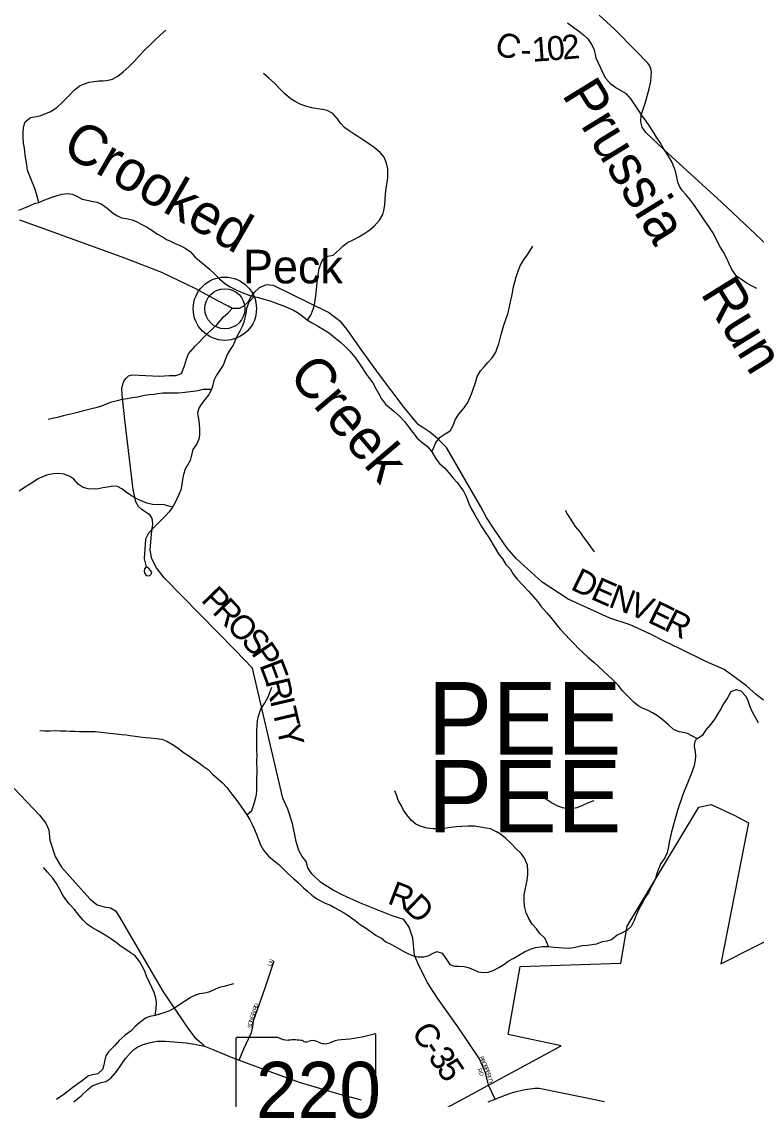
# Model space of a CAD drawing. Extents: x 1578669 to 1989827, y 208020 to 553079.
# Drawn here: x 1819546 to 1828673, y 411669 to 425058 of the extents above; entities that cross this region are included whole.
import ezdxf

# ---------------------------------------------------------------- set-up
doc = ezdxf.new("R2010")
doc.units = 0
for name, color, linetype in [('GM_X_City_Street', 7, 'Continuous'), ('GM_X_City_Street_Text', 7, 'Continuous'), ('GM_X_Corporation', 7, 'Continuous'), ('GM_X_County_Road', 7, 'Continuous'), ('GM_X_County_Road_Text', 7, 'Continuous'), ('GM_X_Minor_Lake', 7, 'Continuous'), ('GM_X_Minor_River', 7, 'Continuous'), ('GM_X_Minor_River_Text', 7, 'Continuous'), ('GM_X_State_Location', 7, 'Continuous'), ('GM_X_State_Route', 7, 'Continuous'), ('GM_X_State_Shield', 7, 'Continuous'), ('GM_X_Township_Subdivision', 7, 'Continuous'), ('GM_X_Township_Subdivision_Text', 7, 'Continuous'), ('GM_X_Township_Text', 7, 'Continuous'), ('GM_X_Unincorporated', 7, 'Continuous'), ('GM_X_Unincorporated_Location', 7, 'Continuous'), ('GM_X_Unincorporated_Text', 7, 'Continuous')]:
    doc.layers.add(name, color=color, linetype=linetype)

msp = doc.modelspace()

# ---------------------------------------------------------------- linework, layer by layer
at = {"layer": 'GM_X_City_Street'}
for points in [[(1825346, 411846), (1825306, 412001), (1825267, 412093)], [(1825428, 411673), (1825346, 411846)]]:
    msp.add_lwpolyline(points, dxfattribs=at)
at = {"layer": 'GM_X_Corporation'}
msp.add_lwpolyline([(1824732, 411514), (1826247, 412335), (1825589, 412475), (1825737, 413319), (1826989, 413362), (1827069, 413820), (1827958, 415300), (1828109, 415332), (1828395, 415198), (1828573, 415104), (1828232, 413351), (1829477, 413981)], dxfattribs=at)
at = {"layer": 'GM_X_County_Road'}
for points in [[(1829089, 422015), (1828238, 422813), (1827525, 423463), (1827297, 423680), (1827252, 423745), (1827235, 423811), (1827242, 423894), (1827294, 424058), (1827339, 424221), (1827362, 424315), (1827368, 424431), (1827360, 424472), (1827348, 424509), (1827324, 424541), (1827173, 424694), (1826910, 424962), (1826721, 425136)], [(1828762, 416629), (1828670, 416697), (1828549, 416806), (1828379, 416929), (1828270, 417010), (1828046, 417109), (1827719, 417271), (1827528, 417362), (1827350, 417454), (1827105, 417563), (1826853, 417647), (1826333, 417884), (1826012, 418096), (1825693, 418382), (1825576, 418517), (1825423, 418740), (1825320, 418899), (1825251, 419031), (1824824, 419769), (1824709, 419882), (1824615, 419958), (1824528, 420015), (1824476, 420049), (1824299, 420265), (1823979, 420687), (1823743, 421013), (1823592, 421234), (1823516, 421325), (1823359, 421444), (1822675, 421780), (1822585, 421788), (1822499, 421749), (1822434, 421691), (1822398, 421645), (1822360, 421575), (1822300, 421519), (1822248, 421492), (1822162, 421494), (1822112, 421524), (1821984, 421590), (1821704, 421742), (1821288, 421941), (1820828, 422119), (1819925, 422444), (1819525, 422590)], [(1825267, 412093), (1825235, 412171), (1824977, 412552), (1824712, 412926), (1824584, 413125), (1824469, 413362), (1824427, 413462), (1824404, 413670), (1824362, 413809), (1824294, 413905), (1824150, 413950), (1823756, 414105), (1823536, 414206), (1823418, 414267), (1823264, 414363), (1823150, 414470), (1823102, 414546), (1823080, 414624), (1823032, 414685), (1822991, 414761), (1822957, 414871), (1822910, 415098), (1822854, 415275), (1822792, 415413), (1822632, 416081), (1822415, 417024), (1822201, 417251), (1821316, 418147), (1821221, 418272), (1821163, 418382), (1821143, 418490), (1821162, 418693), (1821178, 418813), (1821172, 418863), (1821164, 418895), (1821142, 418927), (1821099, 418956), (1821041, 418998), (1820999, 419036), (1820967, 419094), (1820933, 419245), (1820828, 420109), (1820795, 420420), (1820793, 420508), (1820817, 420590), (1820841, 420626), (1820873, 420658), (1820920, 420668), (1821260, 420655), (1821384, 420662), (1821467, 420662), (1821531, 420686), (1821571, 420780), (1821595, 420864), (1821620, 420930), (1821706, 421030), (1821849, 421176), (1821973, 421292), (1822018, 421346), (1822050, 421388), (1822112, 421438), (1822162, 421494)], [(1819456, 415529), (1819770, 415199), (1819848, 415102), (1819884, 415016), (1819899, 414891), (1819965, 414688), (1820041, 414554), (1820394, 414161), (1820485, 414088), (1820573, 414060), (1820651, 414047), (1820713, 414011), (1820759, 413942), (1821307, 413007), (1821469, 412760), (1821620, 412543), (1821699, 412437), (1821776, 412372), (1821819, 412331)]]:
    msp.add_lwpolyline(points, dxfattribs=at)
at = {"layer": 'GM_X_Minor_Lake'}
for points in [[(1821088, 418279), (1821074, 418259), (1821070, 418229), (1821075, 418209), (1821087, 418191), (1821101, 418177), (1821121, 418173), (1821139, 418179), (1821155, 418193), (1821163, 418217), (1821147, 418239), (1821130, 418259), (1821112, 418275)], [(1821112, 418275), (1821107, 418282), (1821102, 418284), (1821094, 418283), (1821088, 418279)]]:
    msp.add_lwpolyline(points, dxfattribs=at)
at = {"layer": 'GM_X_Minor_River'}
for points in [[(1826327, 425042), (1826403, 424985), (1826464, 424943), (1826526, 424894), (1826579, 424844), (1826628, 424770), (1826658, 424707), (1826679, 424609), (1826766, 424423)], [(1819761, 422810), (1819734, 422918), (1819712, 422986), (1819675, 423076), (1819642, 423158), (1819621, 423214), (1819611, 423280), (1819600, 423348), (1819592, 423402), (1819581, 423486), (1819572, 423546), (1819568, 423616), (1819565, 423676), (1819571, 423746), (1819590, 423811), (1819656, 423866), (1819730, 423880), (1819784, 423893), (1819836, 423911), (1819910, 423940), (1819988, 423993), (1820047, 424048), (1820127, 424129), (1820202, 424208), (1820274, 424262), (1820326, 424285), (1820388, 424304), (1820450, 424314), (1820508, 424321), (1820560, 424323), (1820622, 424330), (1820674, 424344), (1820742, 424381), (1820810, 424432), (1820879, 424495), (1820947, 424565), (1821013, 424636), (1821074, 424701), (1821146, 424772), (1821197, 424822), (1821269, 424891), (1821337, 424952)], [(1823096, 421349), (1823140, 421412), (1823167, 421486), (1823183, 421540), (1823193, 421596), (1823202, 421649), (1823211, 421729), (1823219, 421813), (1823226, 421887), (1823234, 421942), (1823243, 421992), (1823267, 422058), (1823294, 422109), (1823348, 422145), (1823416, 422156), (1823492, 422221), (1823540, 422271), (1823595, 422314), (1823663, 422347), (1823735, 422383), (1823799, 422420), (1823871, 422471), (1823926, 422518), (1823992, 422590), (1824031, 422661), (1824047, 422711), (1824056, 422781), (1824062, 422850), (1824065, 422916), (1824075, 422990), (1824088, 423058), (1824096, 423115), (1824097, 423171), (1824093, 423229), (1824080, 423297), (1824049, 423373), (1823999, 423430), (1823926, 423492), (1823857, 423543), (1823799, 423581), (1823724, 423630), (1823666, 423668), (1823615, 423699), (1823563, 423739), (1823508, 423796), (1823472, 423850), (1823411, 423918), (1823340, 423953), (1823284, 423965), (1823222, 423974), (1823150, 423985), (1823091, 424001), (1823015, 424028), (1822944, 424064), (1822894, 424093), (1822817, 424159), (1822749, 424226), (1822692, 424288), (1822619, 424353), (1822552, 424413)], [(1828486, 421853), (1828428, 421893), (1828367, 421978), (1828334, 422047), (1828305, 422113), (1828262, 422194), (1828222, 422260), (1828193, 422315), (1828160, 422385), (1828132, 422436), (1828091, 422498), (1828016, 422607), (1827967, 422680), (1827930, 422737), (1827892, 422789), (1827853, 422840), (1827798, 422904), (1827752, 422959), (1827717, 423012), (1827697, 423062), (1827684, 423124), (1827669, 423200), (1827642, 423265), (1827622, 423315), (1827595, 423366), (1827561, 423420), (1827518, 423481), (1827475, 423555), (1827432, 423622), (1827394, 423685), (1827339, 423765), (1827294, 423832), (1827255, 423889), (1827207, 423957), (1827168, 424020), (1827117, 424095), (1827058, 424159), (1826992, 424196), (1826928, 424233), (1826865, 424282), (1826804, 424351), (1826766, 424423)], [(1819513, 422716), (1819575, 422738), (1819643, 422767), (1819709, 422796), (1819761, 422810), (1819835, 422845), (1819915, 422874), (1819989, 422899), (1820047, 422913), (1820111, 422922), (1820181, 422912), (1820232, 422891), (1820298, 422853), (1820363, 422838), (1820415, 422825), (1820481, 422813), (1820535, 422794), (1820610, 422742), (1820687, 422675), (1820737, 422643), (1820789, 422622), (1820844, 422612), (1820918, 422595), (1820976, 422571), (1821041, 422538), (1821097, 422508), (1821166, 422467), (1821236, 422416), (1821295, 422382), (1821347, 422350), (1821398, 422329), (1821456, 422303), (1821524, 422274), (1821579, 422244), (1821643, 422197), (1821698, 422137), (1821755, 422086), (1821817, 422038), (1821882, 421981), (1821945, 421921), (1822005, 421864), (1822070, 421806), (1822146, 421759), (1822205, 421731), (1822273, 421698), (1822326, 421676), (1822380, 421657), (1822434, 421641), (1822488, 421630), (1822557, 421608), (1822619, 421591), (1822686, 421568), (1822740, 421546), (1822800, 421527), (1822857, 421501)], [(1824641, 419712), (1824668, 419765), (1824690, 419831), (1824743, 419896), (1824809, 419936), (1824871, 419973), (1824905, 420041), (1824930, 420110), (1824977, 420182), (1825045, 420261), (1825087, 420324), (1825114, 420382), (1825144, 420453), (1825186, 420585), (1825206, 420648), (1825245, 420718), (1825291, 420769), (1825335, 420821), (1825392, 420882), (1825436, 420951), (1825454, 421001), (1825473, 421053), (1825487, 421105), (1825502, 421170), (1825518, 421228), (1825535, 421286), (1825559, 421359), (1825584, 421427), (1825602, 421493), (1825615, 421560), (1825631, 421628), (1825642, 421688), (1825652, 421748), (1825667, 421809), (1825690, 421887), (1825714, 421959), (1825733, 422014), (1825781, 422094), (1825824, 422157), (1825862, 422213), (1825896, 422268)], [(1828677, 421742), (1828613, 421777), (1828557, 421806), (1828486, 421853)], [(1822434, 421641), (1822369, 421573), (1822341, 421494), (1822330, 421432), (1822320, 421376), (1822307, 421325), (1822287, 421269), (1822258, 421213), (1822220, 421144), (1822196, 421088), (1822173, 421037), (1822137, 420983), (1822094, 420914), (1822070, 420844), (1822049, 420790), (1822017, 420739), (1821968, 420665), (1821936, 420598), (1821921, 420540), (1821907, 420488), (1821873, 420427), (1821828, 420367), (1821786, 420312), (1821751, 420262), (1821733, 420201), (1821742, 420117), (1821752, 420063), (1821757, 419995), (1821755, 419937), (1821752, 419883), (1821722, 419812), (1821673, 419742), (1821655, 419671), (1821642, 419607), (1821577, 419496), (1821559, 419432), (1821546, 419368), (1821536, 419306), (1821523, 419241), (1821503, 419191), (1821480, 419137), (1821454, 419084), (1821420, 419026), (1821379, 418969), (1821327, 418909), (1821256, 418840), (1821190, 418775), (1821122, 418704), (1821087, 418628), (1821082, 418565), (1821076, 418505), (1821075, 418455), (1821071, 418385), (1821094, 418283)], [(1822857, 421501), (1822923, 421474), (1822975, 421442), (1823030, 421404), (1823096, 421349), (1823147, 421319), (1823236, 421272), (1823304, 421229), (1823369, 421189), (1823447, 421126), (1823506, 421076), (1823562, 421027), (1823617, 420969), (1823688, 420886), (1823761, 420782), (1823830, 420675), (1823869, 420623), (1823907, 420569), (1823952, 420491), (1823983, 420433), (1824015, 420370), (1824064, 420306), (1824115, 420262), (1824169, 420217), (1824240, 420157), (1824301, 420088), (1824351, 420024), (1824404, 419952), (1824461, 419885), (1824517, 419835), (1824588, 419780), (1824641, 419712), (1824694, 419622), (1824738, 419569), (1824799, 419513), (1824858, 419450), (1824908, 419386), (1824957, 419332), (1825034, 419225), (1825073, 419149), (1825099, 419073), (1825134, 419003), (1825177, 418932), (1825226, 418844), (1825258, 418786), (1825303, 418714), (1825350, 418647), (1825427, 418515), (1825468, 418447), (1825517, 418382), (1825559, 418312), (1825614, 418260), (1825653, 418193), (1825701, 418131), (1825776, 418051), (1825843, 417982), (1825898, 417918), (1825956, 417851), (1826001, 417793), (1826066, 417717), (1826118, 417654), (1826165, 417598), (1826236, 417509), (1826301, 417441), (1826353, 417387), (1826414, 417322), (1826461, 417270), (1826519, 417217), (1826580, 417163), (1826653, 417100)], [(1821907, 420488), (1821803, 420487), (1821735, 420470), (1821679, 420461), (1821608, 420453), (1821542, 420446), (1821492, 420442), (1821434, 420443), (1821360, 420444), (1821302, 420442), (1821240, 420435), (1821188, 420427), (1821130, 420420), (1821073, 420414), (1820987, 420393), (1820919, 420382), (1820859, 420373), (1820797, 420363), (1820733, 420348), (1820653, 420325), (1820599, 420305), (1820539, 420280), (1820469, 420259), (1820415, 420247), (1820365, 420234), (1820299, 420220), (1820243, 420203), (1820191, 420191), (1820115, 420172), (1820063, 420159), (1819993, 420141), (1819927, 420126), (1819875, 420115)], [(1821420, 419026), (1821306, 419061), (1821248, 419054), (1821172, 419057), (1821103, 419075), (1821031, 419104), (1820976, 419128), (1820918, 419161), (1820863, 419201), (1820793, 419252), (1820738, 419282), (1820680, 419285), (1820612, 419275), (1820556, 419264), (1820500, 419255), (1820450, 419251), (1820374, 419254), (1820311, 419270), (1820251, 419311), (1820196, 419373), (1820144, 419406), (1820077, 419436), (1820005, 419443), (1819941, 419440), (1819871, 419426), (1819813, 419405), (1819745, 419372), (1819691, 419338), (1819637, 419305), (1819584, 419269), (1819516, 419226)], [(1826299, 418988), (1826326, 418935), (1826379, 418853), (1826423, 418787), (1826480, 418718), (1826521, 418656), (1826573, 418586), (1826610, 418534), (1826657, 418469)], [(1827153, 416598), (1827009, 416746), (1826958, 416809), (1826891, 416883), (1826653, 417100)], [(1822342, 415206), (1822408, 415257), (1822437, 415345), (1822453, 415404), (1822464, 415458), (1822468, 415508), (1822467, 415566), (1822468, 415658), (1822472, 415735), (1822470, 415885), (1822472, 415943), (1822469, 416007), (1822469, 416057), (1822468, 416113), (1822470, 416188), (1822469, 416252), (1822473, 416314), (1822478, 416372), (1822490, 416430), (1822519, 416515), (1822563, 416585), (1822608, 416668), (1822630, 416724), (1822655, 416791)], [(1828699, 416348), (1828660, 416414), (1828625, 416479), (1828596, 416545), (1828568, 416620), (1828545, 416672), (1828482, 416739), (1828420, 416756), (1828356, 416732), (1828313, 416659), (1828264, 416583), (1828229, 416519), (1828186, 416448), (1828154, 416396), (1828103, 416328), (1828048, 416263), (1827997, 416191), (1827939, 416148), (1827871, 416185), (1827817, 416213), (1827764, 416228), (1827712, 416235), (1827644, 416266), (1827581, 416322), (1827519, 416377), (1827446, 416434), (1827380, 416473), (1827328, 416498), (1827257, 416529), (1827205, 416557), (1827153, 416598)], [(1819772, 416250), (1819835, 416248), (1819903, 416247), (1819967, 416250), (1820021, 416248), (1820097, 416247), (1820149, 416245), (1820206, 416244), (1820264, 416240), (1820320, 416239), (1820396, 416240), (1820462, 416238), (1820534, 416231), (1820637, 416218), (1820723, 416209), (1820787, 416201), (1820844, 416196), (1820896, 416190), (1820958, 416181), (1821016, 416174), (1821086, 416166), (1821145, 416161), (1821223, 416153), (1821289, 416144), (1821352, 416119), (1821422, 416077), (1821491, 416032), (1821559, 415980), (1821610, 415947), (1821680, 415895), (1821749, 415850), (1821803, 415810), (1821862, 415769), (1821923, 415705), (1821973, 415662), (1822038, 415606), (1822094, 415544), (1822159, 415459), (1822208, 415397), (1822271, 415312), (1822342, 415206), (1822383, 415142), (1822411, 415084), (1822438, 415023), (1822467, 414951), (1822491, 414885), (1822514, 414831), (1822550, 414767), (1822615, 414692), (1822684, 414634), (1822742, 414587), (1822795, 414533), (1822854, 414477), (1822922, 414412), (1822987, 414358), (1823046, 414299), (1823096, 414255), (1823151, 414208), (1823215, 414160), (1823266, 414131), (1823318, 414105), (1823381, 414082), (1823431, 414054), (1823501, 414017), (1823566, 413977), (1823632, 413932), (1823689, 413890), (1823752, 413841), (1823818, 413801), (1823889, 413752), (1823951, 413706), (1824016, 413671), (1824072, 413627), (1824125, 413600), (1824187, 413570), (1824245, 413537), (1824302, 413503), (1824352, 413478), (1824415, 413452), (1824469, 413441), (1824543, 413441), (1824595, 413452), (1824649, 413480), (1824705, 413505), (1824771, 413484), (1824814, 413418), (1824863, 413346), (1824921, 413323), (1824971, 413325), (1825041, 413322), (1825094, 413308), (1825148, 413285), (1825216, 413253), (1825285, 413246), (1825339, 413250), (1825403, 413271), (1825473, 413308), (1825536, 413343), (1825588, 413385), (1825650, 413420), (1825720, 413461)], [(1827928, 416154), (1827902, 416104), (1827900, 416054), (1827911, 415992), (1827914, 415938), (1827910, 415884), (1827899, 415818), (1827874, 415744), (1827851, 415682), (1827825, 415616), (1827800, 415554), (1827775, 415499), (1827750, 415431), (1827732, 415379), (1827715, 415325), (1827692, 415257), (1827667, 415171), (1827649, 415111), (1827634, 415049), (1827619, 414991), (1827603, 414920), (1827590, 414864), (1827581, 414812), (1827564, 414730), (1827536, 414668), (1827481, 414594), (1827456, 414530), (1827437, 414477), (1827421, 414413), (1827396, 414359), (1827363, 414301), (1827337, 414245), (1827290, 414176), (1827249, 414100), (1827210, 414024), (1827179, 413959), (1827153, 413891), (1827118, 413817), (1827063, 413766), (1826995, 413734), (1826941, 413709), (1826872, 413650), (1826816, 413636), (1826759, 413625), (1826691, 413601)], [(1826090, 413570), (1826049, 413666), (1825978, 413736), (1825940, 413789), (1825887, 413845), (1825840, 413925), (1825812, 413987), (1825793, 414069), (1825788, 414143), (1825790, 414211), (1825801, 414273), (1825811, 414331), (1825824, 414392), (1825834, 414460), (1825835, 414510), (1825828, 414578), (1825794, 414664), (1825751, 414724), (1825684, 414787), (1825624, 414853), (1825551, 414920), (1825494, 414962), (1825444, 414993), (1825369, 415031), (1825315, 415038), (1825247, 415052), (1825171, 415063), (1825092, 415064), (1825014, 415061), (1824944, 415053), (1824878, 415046), (1824792, 415033), (1824714, 415028), (1824658, 415030), (1824583, 415039), (1824507, 415061), (1824444, 415088), (1824388, 415134), (1824331, 415203), (1824291, 415263), (1824264, 415315), (1824223, 415385), (1824205, 415438), (1824180, 415502)], [(1826038, 415410), (1826090, 415384), (1826141, 415347), (1826195, 415319), (1826259, 415296), (1826320, 415286), (1826376, 415281), (1826446, 415294), (1826516, 415324), (1826586, 415359), (1826658, 415384)], [(1821205, 412710), (1821218, 412800), (1821222, 412872), (1821215, 412928), (1821194, 412998), (1821170, 413050), (1821135, 413120), (1821100, 413198), (1821076, 413260), (1821045, 413323), (1821015, 413379), (1820958, 413451), (1820895, 413494), (1820827, 413538), (1820772, 413577), (1820720, 413617), (1820667, 413655), (1820605, 413696), (1820542, 413734), (1820492, 413761), (1820427, 413801), (1820367, 413840), (1820310, 413896), (1820260, 413955), (1820205, 414027), (1820138, 414100), (1820095, 414152), (1820057, 414204), (1820016, 414286), (1819981, 414352), (1819933, 414419), (1819868, 414491), (1819817, 414550)], [(1825720, 413461), (1825792, 413503), (1825876, 413540), (1825930, 413557), (1826014, 413570), (1826090, 413570), (1826162, 413561), (1826220, 413554), (1826273, 413550), (1826333, 413549), (1826401, 413555), (1826457, 413568), (1826507, 413580), (1826575, 413587), (1826691, 413601)], [(1822178, 413104), (1822058, 413073), (1822000, 413058), (1821938, 413031), (1821874, 413003), (1821824, 412990), (1821758, 412980), (1821706, 412965), (1821646, 412934), (1821590, 412898), (1821538, 412863), (1821459, 412810), (1821383, 412769), (1821313, 412743), (1821261, 412726), (1821205, 412710), (1821141, 412697), (1821087, 412678), (1821011, 412622), (1820959, 412573), (1820906, 412522), (1820834, 412468), (1820760, 412401), (1820699, 412336), (1820625, 412259), (1820594, 412209), (1820578, 412146), (1820567, 412096), (1820553, 412040), (1820495, 411985), (1820427, 411973), (1820377, 411960), (1820302, 411905), (1820246, 411863), (1820184, 411818), (1820128, 411775), (1820057, 411722), (1819979, 411666)]]:
    msp.add_lwpolyline(points, dxfattribs=at)
at = {"layer": 'GM_X_State_Route'}
for points in [[(1820197, 411639), (1820287, 411714), (1820366, 411788), (1820424, 411836), (1820490, 411863), (1820536, 411877), (1820591, 411893), (1820656, 411931), (1820729, 412018), (1820838, 412178), (1820898, 412248), (1820939, 412288), (1820989, 412320), (1821057, 412350), (1821149, 412376), (1821229, 412392), (1821333, 412394), (1821590, 412372), (1821693, 412356), (1821819, 412331), (1821920, 412290), (1822170, 412185), (1822247, 412156), (1822710, 411985), (1823007, 411881), (1823469, 411743), (1823764, 411663)], [(1825343, 411639), (1825428, 411673), (1825517, 411711), (1825655, 411757), (1825800, 411790), (1825919, 411809), (1825976, 411808), (1826504, 411702), (1826787, 411642)]]:
    msp.add_lwpolyline(points, dxfattribs=at)
at = {"layer": 'GM_X_State_Shield'}
for p, q in [((1822208, 412421), (1822208, 411364)), ((1822735, 412439), (1822225, 412439)), ((1823948, 411912), (1823948, 412465)), ((1823948, 411913), (1823948, 411912))]:
    msp.add_line(p, q, dxfattribs=at)
for centre, major_axis, start_param, end_param in [((1822228, 412423), (20.2, 0), 1.712693, 3.28349), ((1822856, 412562), (196, 0), 4.042523, 4.731795), ((1822921, 411846), (702, 0), 1.404758, 1.657858), ((1823081, 412429), (56.4, 0), 3.836095, 5.185415), ((1823163, 412306), (117, 0), 0.950623, 2.079405), ((1823564, 412116), (371, 0), 1.699011, 2.107814), ((1823329, 413880), (1845, 0), 4.814394, 5.042369), ((1823929, 412468), (19.4, 0), 6.141152, 7.989035), ((1823315, 412474), (141, 0), 4.081561, 5.145723), ((1823944, 411872), (30, 0), 1.883978, 3.671073), ((1823928, 411910), (20.7, 0), 5.05454, 6.418171), ((1824018, 411681), (131, 0), 2.387724, 3.262537), ((1823753, 411802), (180, 0), 5.934695, 6.695948)]:
    msp.add_ellipse(centre, major_axis=major_axis, ratio=0.8, start_param=start_param, end_param=end_param, dxfattribs=at)
at = {"layer": 'GM_X_Township_Subdivision'}
msp.add_lwpolyline([(1822247, 412156), (1822308, 412299), (1822370, 412430), (1822403, 412500), (1822417, 412571), (1822427, 412643), (1822571, 413057), (1822685, 413389)], dxfattribs=at)
at = {"layer": 'GM_X_Unincorporated'}
for radius in [393, 249]:
    msp.add_circle((1822071, 421491), radius, dxfattribs=at)
at = {"layer": 'GM_X_Unincorporated_Location'}
msp.add_line((1822071, 421491), (1822071, 421491), dxfattribs=at)

# ---------------------------------------------------------------- texts
at = {"layer": 'GM_X_City_Street_Text'}
for s, rotation, p in [('P', 294.2925, (1825231, 412192)), ('R', 294.2731, (1825246, 412160)), ('O', 294.2941, (1825262, 412124)), ('RD', 293.2012, (1825206, 412043)), ('S', 294.2676, (1825280, 412084)), ('P', 294.0957, (1825294, 412052)), ('E', 289.7917, (1825308, 412020)), ('R', 286.1922, (1825320, 411988)), ('I', 285.9454, (1825331, 411950)), ('T', 285.9454, (1825337, 411929)), ('Y', 285.9394, (1825347, 411895))]:
    msp.add_text(s, height=50, rotation=rotation, dxfattribs=at).set_placement(p)
at = {"layer": 'GM_X_County_Road_Text'}
for s, rotation, p in [('C', 338.4385, (1825399, 424674)), ('1', 3.9412, (1825894, 424558)), ('0', 4.5293, (1826082, 424571)), ('2', 4.7075, (1826267, 424586)), ('-', 358.4833, (1825740, 424561)), ('D', 333.9351, (1826352, 418012)), ('P', 314.113, (1821764, 417864)), ('E', 336.1617, (1826600, 417891)), ('N', 339.5874, (1826823, 417793)), ('R', 314.1141, (1821905, 417718)), ('V', 337.7217, (1827068, 417702)), ('E', 334.008, (1827308, 417604)), ('R', 333.8277, (1827509, 417506)), ('O', 314.1113, (1822077, 417541)), ('S', 313.4442, (1822260, 417352)), ('P', 304.2699, (1822391, 417215)), ('E', 290.8249, (1822496, 417065)), ('R', 283.3679, (1822573, 416865)), ('I', 283.1748, (1822630, 416625)), ('T', 283.1741, (1822658, 416505)), ('Y', 283.1759, (1822709, 416287)), ('R', 339.1082, (1824078, 414108)), ('D', 315.7908, (1824281, 414037)), ('C', 304.3353, (1824379, 412501)), ('-', 304.3244, (1824517, 412298)), ('3', 304.3035, (1824587, 412196)), ('5', 304.0783, (1824691, 412044))]:
    msp.add_text(s, height=300, rotation=rotation, dxfattribs=at).set_placement(p)
at = {"layer": 'GM_X_Minor_River_Text'}
for s, rotation, p in [('Prussia', 301.5981, (1826249, 424150)), ('Crooked', 329.9956, (1820027, 423430)), ('Run', 301.839, (1827970, 421682)), ('Creek', 310.3416, (1822846, 420655))]:
    msp.add_text(s, height=500, rotation=rotation, dxfattribs=at).set_placement(p)
at = {"layer": 'GM_X_State_Location'}
msp.add_text('220', height=1, rotation=0, dxfattribs=at).set_placement((1822706, 411750))
for s in ['s', 'r']:
    msp.add_text(s, height=1, dxfattribs=at).set_placement((1823059, 411822))
at = {"layer": 'GM_X_State_Shield'}
msp.add_text('220', height=696.1, dxfattribs=at).set_placement((1822457, 411439))
at = {"layer": 'GM_X_Township_Subdivision_Text'}
for s, rotation, p in [('LN', 70.5566, (1822648, 413318)), ('R', 71.2073, (1822462, 412769)), ('D', 71.1988, (1822475, 412806)), ('N', 74.3308, (1822416, 412627)), ('G', 71.3577, (1822428, 412669)), ('B', 71.204, (1822442, 412711)), ('I', 71.1781, (1822455, 412748)), ('S', 79.0866, (1822402, 412551)), ('O', 79.003, (1822408, 412585))]:
    msp.add_text(s, height=50, rotation=rotation, dxfattribs=at).set_placement(p)
at = {"layer": 'GM_X_Township_Text'}
for p in [(1824589, 415953), (1824589, 414986)]:
    msp.add_text('PEE', height=900, rotation=0, dxfattribs=at).set_placement(p)
at = {"layer": 'GM_X_Unincorporated_Text'}
msp.add_text('Peck', height=417, rotation=0, dxfattribs=at).set_placement((1822297, 421806))

doc.saveas('drawing.dxf')
